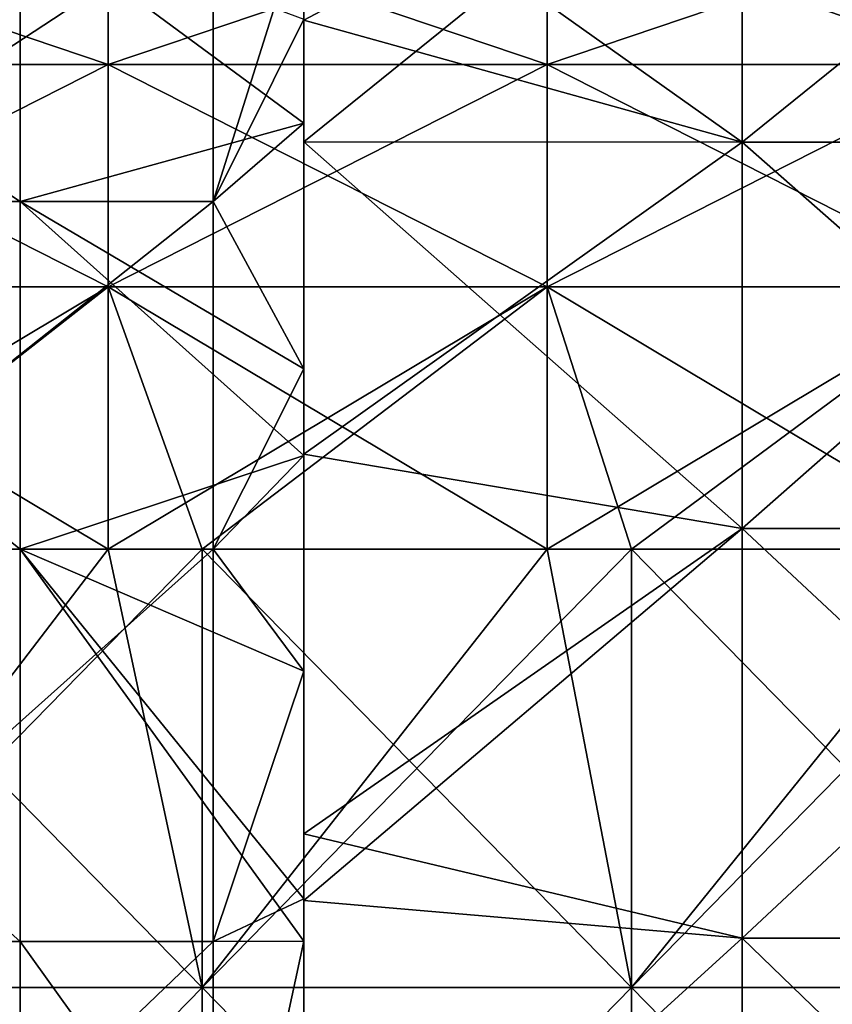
# Model space of a CAD drawing. Header units: inches. Extents: x -4.75 to 4.5, y 0 to 1.88.
# Tile 408 of 462: x 3.18 to 3.33, y 1.04 to 1.22. Entities that reach past the tile are written whole.
import ezdxf

# ---------------------------------------------------------------- set-up
doc = ezdxf.new("R2010")
doc.units = ezdxf.units.IN
doc.header["$LTSCALE"] = 101.851852
doc.header["$MEASUREMENT"] = 0
for name, color, linetype in [('114', 7, 'CONTINUOUS'), ('121', 7, 'CONTINUOUS'), ('4', 7, 'CONTINUOUS'), ('5', 7, 'CONTINUOUS'), ('52', 7, 'CONTINUOUS'), ('53', 7, 'CONTINUOUS'), ('6', 7, 'CONTINUOUS'), ('61', 7, 'CONTINUOUS'), ('62', 7, 'CONTINUOUS')]:
    doc.layers.add(name, color=color, linetype=linetype)

msp = doc.modelspace()

# ---------------------------------------------------------------- linework, layer by layer
at = {"layer": '114', "color": 13, "linetype": 'Continuous', "true_color": 0xd67263}
for points in [[(3.19748, 1.21339, 2.71339), (3.19748, 1.24048, 2.67284), (3.1174, 1.21339, 2.71339), (3.19748, 1.21339, 2.71339)], [(3.1174, 1.21339, 2.71339), (3.19748, 1.24048, 2.67284), (3.1174, 1.24048, 2.67284), (3.1174, 1.21339, 2.71339)], [(3.27756, 1.21339, 2.71339), (3.27756, 1.24048, 2.67284), (3.19748, 1.21339, 2.71339), (3.27756, 1.21339, 2.71339)], [(3.19748, 1.21339, 2.71339), (3.27756, 1.24048, 2.67284), (3.19748, 1.24048, 2.67284), (3.19748, 1.21339, 2.71339)], [(3.35764, 1.21339, 2.71339), (3.35764, 1.24048, 2.67284), (3.27756, 1.21339, 2.71339), (3.35764, 1.21339, 2.71339)], [(3.27756, 1.21339, 2.71339), (3.35764, 1.24048, 2.67284), (3.27756, 1.24048, 2.67284), (3.27756, 1.21339, 2.71339)], [(3.19748, 1.17284, 2.74048), (3.19748, 1.21339, 2.71339), (3.1174, 1.17284, 2.74048), (3.19748, 1.17284, 2.74048)], [(3.1174, 1.17284, 2.74048), (3.19748, 1.21339, 2.71339), (3.1174, 1.21339, 2.71339), (3.1174, 1.17284, 2.74048)], [(3.27756, 1.17284, 2.74048), (3.27756, 1.21339, 2.71339), (3.19748, 1.17284, 2.74048), (3.27756, 1.17284, 2.74048)], [(3.19748, 1.17284, 2.74048), (3.27756, 1.21339, 2.71339), (3.19748, 1.21339, 2.71339), (3.19748, 1.17284, 2.74048)], [(3.35764, 1.17284, 2.74048), (3.35764, 1.21339, 2.71339), (3.27756, 1.17284, 2.74048), (3.35764, 1.17284, 2.74048)], [(3.27756, 1.17284, 2.74048), (3.35764, 1.21339, 2.71339), (3.27756, 1.21339, 2.71339), (3.27756, 1.17284, 2.74048)], [(3.1174, 1.125, 2.75), (3.13627, 1.125, 2.75), (3.19748, 1.17284, 2.74048), (3.1174, 1.125, 2.75)], [(3.1174, 1.125, 2.75), (3.19748, 1.17284, 2.74048), (3.1174, 1.17284, 2.74048), (3.1174, 1.125, 2.75)], [(3.13627, 1.125, 2.75), (3.19748, 1.125, 2.75), (3.19748, 1.17284, 2.74048), (3.13627, 1.125, 2.75)], [(3.19748, 1.125, 2.75), (3.21462, 1.125, 2.75), (3.27756, 1.17284, 2.74048), (3.19748, 1.125, 2.75)], [(3.19748, 1.125, 2.75), (3.27756, 1.17284, 2.74048), (3.19748, 1.17284, 2.74048), (3.19748, 1.125, 2.75)], [(3.21462, 1.125, 2.75), (3.27756, 1.125, 2.75), (3.27756, 1.17284, 2.74048), (3.21462, 1.125, 2.75)], [(3.27756, 1.125, 2.75), (3.29298, 1.125, 2.75), (3.35764, 1.17284, 2.74048), (3.27756, 1.125, 2.75)], [(3.27756, 1.125, 2.75), (3.35764, 1.17284, 2.74048), (3.27756, 1.17284, 2.74048), (3.27756, 1.125, 2.75)], [(3.29298, 1.125, 2.75), (3.35764, 1.125, 2.75), (3.35764, 1.17284, 2.74048), (3.29298, 1.125, 2.75)]]:
    msp.add_3dface(points, dxfattribs=at)
at = {"layer": '121', "color": 13, "linetype": 'Continuous', "true_color": 0xd67263}
for points in [[(3.19748, 1.24048, -2.67284), (3.19748, 1.21339, -2.71339), (3.1174, 1.24048, -2.67284), (3.19748, 1.24048, -2.67284)], [(3.1174, 1.24048, -2.67284), (3.19748, 1.21339, -2.71339), (3.1174, 1.21339, -2.71339), (3.1174, 1.24048, -2.67284)], [(3.27756, 1.24048, -2.67284), (3.27756, 1.21339, -2.71339), (3.19748, 1.24048, -2.67284), (3.27756, 1.24048, -2.67284)], [(3.19748, 1.24048, -2.67284), (3.27756, 1.21339, -2.71339), (3.19748, 1.21339, -2.71339), (3.19748, 1.24048, -2.67284)], [(3.35764, 1.24048, -2.67284), (3.35764, 1.21339, -2.71339), (3.27756, 1.24048, -2.67284), (3.35764, 1.24048, -2.67284)], [(3.27756, 1.24048, -2.67284), (3.35764, 1.21339, -2.71339), (3.27756, 1.21339, -2.71339), (3.27756, 1.24048, -2.67284)], [(3.19748, 1.21339, -2.71339), (3.19748, 1.17284, -2.74048), (3.1174, 1.21339, -2.71339), (3.19748, 1.21339, -2.71339)], [(3.1174, 1.21339, -2.71339), (3.19748, 1.17284, -2.74048), (3.1174, 1.17284, -2.74048), (3.1174, 1.21339, -2.71339)], [(3.27756, 1.21339, -2.71339), (3.27756, 1.17284, -2.74048), (3.19748, 1.21339, -2.71339), (3.27756, 1.21339, -2.71339)], [(3.19748, 1.21339, -2.71339), (3.27756, 1.17284, -2.74048), (3.19748, 1.17284, -2.74048), (3.19748, 1.21339, -2.71339)], [(3.35764, 1.21339, -2.71339), (3.35764, 1.17284, -2.74048), (3.27756, 1.21339, -2.71339), (3.35764, 1.21339, -2.71339)], [(3.27756, 1.21339, -2.71339), (3.35764, 1.17284, -2.74048), (3.27756, 1.17284, -2.74048), (3.27756, 1.21339, -2.71339)], [(3.19748, 1.125, -2.75), (3.13627, 1.125, -2.75), (3.1174, 1.17284, -2.74048), (3.19748, 1.125, -2.75)], [(3.19748, 1.17284, -2.74048), (3.19748, 1.125, -2.75), (3.1174, 1.17284, -2.74048), (3.19748, 1.17284, -2.74048)], [(3.27756, 1.125, -2.75), (3.21462, 1.125, -2.75), (3.19748, 1.17284, -2.74048), (3.27756, 1.125, -2.75)], [(3.27756, 1.17284, -2.74048), (3.27756, 1.125, -2.75), (3.19748, 1.17284, -2.74048), (3.27756, 1.17284, -2.74048)], [(3.21462, 1.125, -2.75), (3.19748, 1.125, -2.75), (3.19748, 1.17284, -2.74048), (3.21462, 1.125, -2.75)], [(3.35764, 1.125, -2.75), (3.29298, 1.125, -2.75), (3.27756, 1.17284, -2.74048), (3.35764, 1.125, -2.75)], [(3.35764, 1.17284, -2.74048), (3.35764, 1.125, -2.75), (3.27756, 1.17284, -2.74048), (3.35764, 1.17284, -2.74048)], [(3.29298, 1.125, -2.75), (3.27756, 1.125, -2.75), (3.27756, 1.17284, -2.74048), (3.29298, 1.125, -2.75)]]:
    msp.add_3dface(points, dxfattribs=at)
at = {"layer": '4', "color": 13, "linetype": 'Continuous', "true_color": 0xd67263}
for points in [[(3.2332, 1.22084, -0.2489), (3.2332, 1.2215, -0.31476), (3.2332, 1.30127, -0.25142), (3.2332, 1.22084, -0.2489)], [(3.2332, 1.30092, -0.17895), (3.2332, 1.22084, -0.2489), (3.2332, 1.30127, -0.25142), (3.2332, 1.30092, -0.17895)], [(3.2332, 1.2215, -0.31476), (3.2332, 1.25608, -0.29038), (3.2332, 1.30127, -0.25142), (3.2332, 1.2215, -0.31476)], [(3.2332, 1.30092, 0.42895), (3.2332, 1.30127, 0.50142), (3.2332, 1.22084, 0.43388), (3.2332, 1.30092, 0.42895)], [(3.2332, 1.30127, 0.50142), (3.2332, 1.25608, 0.54038), (3.2332, 1.22084, 0.4989), (3.2332, 1.30127, 0.50142)], [(3.2332, 1.22084, 0.43388), (3.2332, 1.30127, 0.50142), (3.2332, 1.22084, 0.4989), (3.2332, 1.22084, 0.43388)], [(3.2332, 1.22168, -0.11967), (3.2332, 1.22084, -0.18388), (3.2332, 1.30092, -0.17895), (3.2332, 1.22168, -0.11967)], [(3.2332, 1.22084, -0.18388), (3.2332, 1.22084, -0.2489), (3.2332, 1.30092, -0.17895), (3.2332, 1.22084, -0.18388)], [(3.2332, 1.22168, 0.36967), (3.2332, 1.30092, 0.42895), (3.2332, 1.22084, 0.43388), (3.2332, 1.22168, 0.36967)], [(3.2332, 1.22084, 0.4989), (3.2332, 1.25608, 0.54038), (3.2332, 1.2215, 0.56476), (3.2332, 1.22084, 0.4989)], [(3.2332, 1.22168, -0.11967), (3.2332, 1.20271, -0.14009), (3.2332, 1.22084, -0.18388), (3.2332, 1.22168, -0.11967)], [(3.2332, 1.22168, 0.36967), (3.2332, 1.22084, 0.43388), (3.2332, 1.20271, 0.39009), (3.2332, 1.22168, 0.36967)], [(3.2332, 1.14076, -0.29741), (3.2332, 1.14232, -0.35676), (3.2332, 1.2215, -0.31476), (3.2332, 1.14076, -0.29741)], [(3.2332, 1.22084, -0.2489), (3.2332, 1.14076, -0.29741), (3.2332, 1.2215, -0.31476), (3.2332, 1.22084, -0.2489)], [(3.2332, 1.14232, -0.35676), (3.2332, 1.19931, -0.32829), (3.2332, 1.2215, -0.31476), (3.2332, 1.14232, -0.35676)], [(3.2332, 1.22084, 0.4989), (3.2332, 1.2215, 0.56476), (3.2332, 1.14076, 0.54741), (3.2332, 1.22084, 0.4989)], [(3.2332, 1.2215, 0.56476), (3.2332, 1.19931, 0.57829), (3.2332, 1.14076, 0.54741), (3.2332, 1.2215, 0.56476)], [(3.2332, 1.14207, -0.18928), (3.2332, 1.14076, -0.24227), (3.2332, 1.22084, -0.18388), (3.2332, 1.14207, -0.18928)], [(3.2332, 1.15787, -0.17842), (3.2332, 1.14207, -0.18928), (3.2332, 1.22084, -0.18388), (3.2332, 1.15787, -0.17842)], [(3.2332, 1.14076, -0.24227), (3.2332, 1.14076, -0.29741), (3.2332, 1.22084, -0.2489), (3.2332, 1.14076, -0.24227)], [(3.2332, 1.22084, -0.18388), (3.2332, 1.14076, -0.24227), (3.2332, 1.22084, -0.2489), (3.2332, 1.22084, -0.18388)], [(3.2332, 1.20271, -0.14009), (3.2332, 1.15787, -0.17842), (3.2332, 1.22084, -0.18388), (3.2332, 1.20271, -0.14009)], [(3.2332, 1.22084, 0.43388), (3.2332, 1.22084, 0.4989), (3.2332, 1.14207, 0.43928), (3.2332, 1.22084, 0.43388)], [(3.2332, 1.20271, 0.39009), (3.2332, 1.22084, 0.43388), (3.2332, 1.15787, 0.42842), (3.2332, 1.20271, 0.39009)], [(3.2332, 1.15787, 0.42842), (3.2332, 1.22084, 0.43388), (3.2332, 1.14207, 0.43928), (3.2332, 1.15787, 0.42842)], [(3.2332, 1.14207, 0.43928), (3.2332, 1.22084, 0.4989), (3.2332, 1.14076, 0.49227), (3.2332, 1.14207, 0.43928)], [(3.2332, 1.14076, 0.49227), (3.2332, 1.22084, 0.4989), (3.2332, 1.14076, 0.54741), (3.2332, 1.14076, 0.49227)], [(3.2332, 1.14076, 0.54741), (3.2332, 1.19931, 0.57829), (3.2332, 1.14232, 0.60676), (3.2332, 1.14076, 0.54741)], [(3.2332, 1.06068, -0.30508), (3.2332, 1.06087, -0.38371), (3.2332, 1.14232, -0.35676), (3.2332, 1.06068, -0.30508)], [(3.2332, 1.06087, -0.38371), (3.2332, 1.07303, -0.38061), (3.2332, 1.14232, -0.35676), (3.2332, 1.06087, -0.38371)], [(3.2332, 1.14076, -0.29741), (3.2332, 1.06068, -0.30508), (3.2332, 1.14232, -0.35676), (3.2332, 1.14076, -0.29741)], [(3.2332, 1.14076, 0.54741), (3.2332, 1.14232, 0.60676), (3.2332, 1.06068, 0.55508), (3.2332, 1.14076, 0.54741)], [(3.2332, 1.14232, 0.60676), (3.2332, 1.07303, 0.63061), (3.2332, 1.06068, 0.55508), (3.2332, 1.14232, 0.60676)], [(3.2332, 1.14207, -0.18928), (3.2332, 1.10271, -0.21162), (3.2332, 1.14076, -0.24227), (3.2332, 1.14207, -0.18928)], [(3.2332, 1.14207, 0.43928), (3.2332, 1.14076, 0.49227), (3.2332, 1.10271, 0.46162), (3.2332, 1.14207, 0.43928)], [(3.2332, 1.06117, -0.22902), (3.2332, 1.06068, -0.30508), (3.2332, 1.14076, -0.24227), (3.2332, 1.06117, -0.22902)], [(3.2332, 1.10271, -0.21162), (3.2332, 1.06117, -0.22902), (3.2332, 1.14076, -0.24227), (3.2332, 1.10271, -0.21162)], [(3.2332, 1.14076, -0.24227), (3.2332, 1.06068, -0.30508), (3.2332, 1.14076, -0.29741), (3.2332, 1.14076, -0.24227)], [(3.2332, 1.14076, 0.49227), (3.2332, 1.14076, 0.54741), (3.2332, 1.06117, 0.47902), (3.2332, 1.14076, 0.49227)], [(3.2332, 1.10271, 0.46162), (3.2332, 1.14076, 0.49227), (3.2332, 1.06117, 0.47902), (3.2332, 1.10271, 0.46162)], [(3.2332, 1.06117, 0.47902), (3.2332, 1.14076, 0.54741), (3.2332, 1.06068, 0.55508), (3.2332, 1.06117, 0.47902)], [(3.2332, 1.06068, 0.55508), (3.2332, 1.07303, 0.63061), (3.2332, 1.06087, 0.63371), (3.2332, 1.06068, 0.55508)], [(3.2332, 1.06117, -0.22902), (3.2332, 1.05346, -0.23161), (3.2332, 1.06068, -0.30508), (3.2332, 1.06117, -0.22902)], [(3.2332, 1.06117, 0.47902), (3.2332, 1.06068, 0.55508), (3.2332, 1.05346, 0.48161), (3.2332, 1.06117, 0.47902)], [(3.2332, 0.9806, -0.31796), (3.2332, 0.98114, -0.39667), (3.2332, 1.06087, -0.38371), (3.2332, 0.9806, -0.31796)], [(3.2332, 0.9806, -0.31796), (3.2332, 1.06087, -0.38371), (3.2332, 1.06068, -0.30508), (3.2332, 0.9806, -0.31796)], [(3.2332, 1.06068, 0.55508), (3.2332, 1.06087, 0.63371), (3.2332, 0.9806, 0.56796), (3.2332, 1.06068, 0.55508)], [(3.2332, 1.06087, 0.63371), (3.2332, 0.98114, 0.64667), (3.2332, 0.9806, 0.56796), (3.2332, 1.06087, 0.63371)], [(3.2332, 0.9812, -0.24744), (3.2332, 0.9806, -0.31796), (3.2332, 1.06068, -0.30508), (3.2332, 0.9812, -0.24744)], [(3.2332, 1.05346, -0.23161), (3.2332, 0.9812, -0.24744), (3.2332, 1.06068, -0.30508), (3.2332, 1.05346, -0.23161)], [(3.2332, 1.05346, 0.48161), (3.2332, 1.06068, 0.55508), (3.2332, 0.9812, 0.49744), (3.2332, 1.05346, 0.48161)], [(3.2332, 0.9812, 0.49744), (3.2332, 1.06068, 0.55508), (3.2332, 0.9806, 0.56796), (3.2332, 0.9812, 0.49744)]]:
    msp.add_3dface(points, dxfattribs=at)
at = {"layer": '5', "color": 13, "linetype": 'Continuous', "true_color": 0xd67263}
for points in [[(3.2332, 1.2215, -0.31476), (3.2332, 1.19931, -0.32829), (3.3132, 1.2639, -0.28429), (3.2332, 1.2215, -0.31476)], [(3.2332, 1.19931, -0.32829), (3.3132, 1.19925, -0.32836), (3.3132, 1.2639, -0.28429), (3.2332, 1.19931, -0.32829)], [(3.2332, 1.25608, -0.29038), (3.2332, 1.2215, -0.31476), (3.3132, 1.2639, -0.28429), (3.2332, 1.25608, -0.29038)], [(3.39328, 1.19925, -0.32836), (3.39328, 1.2639, -0.28429), (3.3132, 1.19925, -0.32836), (3.39328, 1.19925, -0.32836)], [(3.3132, 1.19925, -0.32836), (3.39328, 1.2639, -0.28429), (3.3132, 1.2639, -0.28429), (3.3132, 1.19925, -0.32836)], [(3.2332, 1.19931, -0.32829), (3.2332, 1.14232, -0.35676), (3.3132, 1.19925, -0.32836), (3.2332, 1.19931, -0.32829)], [(3.2332, 1.14232, -0.35676), (3.3132, 1.12876, -0.36231), (3.3132, 1.19925, -0.32836), (3.2332, 1.14232, -0.35676)], [(3.39328, 1.12876, -0.36231), (3.39328, 1.19925, -0.32836), (3.3132, 1.12876, -0.36231), (3.39328, 1.12876, -0.36231)], [(3.3132, 1.12876, -0.36231), (3.39328, 1.19925, -0.32836), (3.3132, 1.19925, -0.32836), (3.3132, 1.12876, -0.36231)], [(3.2332, 1.14232, -0.35676), (3.2332, 1.07303, -0.38061), (3.3132, 1.12876, -0.36231), (3.2332, 1.14232, -0.35676)], [(3.2332, 1.07303, -0.38061), (3.2332, 1.06087, -0.38371), (3.3132, 1.12876, -0.36231), (3.2332, 1.07303, -0.38061)], [(3.2332, 1.06087, -0.38371), (3.3132, 1.05399, -0.38537), (3.3132, 1.12876, -0.36231), (3.2332, 1.06087, -0.38371)], [(3.39328, 1.05399, -0.38537), (3.39328, 1.12876, -0.36231), (3.3132, 1.05399, -0.38537), (3.39328, 1.05399, -0.38537)], [(3.3132, 1.05399, -0.38537), (3.39328, 1.12876, -0.36231), (3.3132, 1.12876, -0.36231), (3.3132, 1.05399, -0.38537)], [(3.2332, 1.06087, -0.38371), (3.2332, 0.98114, -0.39667), (3.3132, 1.05399, -0.38537), (3.2332, 1.06087, -0.38371)], [(3.2332, 0.98114, -0.39667), (3.3132, 0.97662, -0.39704), (3.3132, 1.05399, -0.38537), (3.2332, 0.98114, -0.39667)], [(3.39328, 0.97662, -0.39704), (3.39328, 1.05399, -0.38537), (3.3132, 0.97662, -0.39704), (3.39328, 0.97662, -0.39704)], [(3.3132, 0.97662, -0.39704), (3.39328, 1.05399, -0.38537), (3.3132, 1.05399, -0.38537), (3.3132, 0.97662, -0.39704)]]:
    msp.add_3dface(points, dxfattribs=at)
at = {"layer": '52', "color": 13, "linetype": 'Continuous', "true_color": 0xd67263}
for points in [[(3.13627, 1.045, 2.75), (3.21462, 1.045, 2.75), (3.13627, 1.125, 2.75), (3.13627, 1.045, 2.75)], [(3.13627, 1.125, 2.75), (3.21462, 1.045, 2.75), (3.19748, 1.125, 2.75), (3.13627, 1.125, 2.75)], [(3.19748, 1.125, 2.75), (3.21462, 1.045, 2.75), (3.21462, 1.125, 2.75), (3.19748, 1.125, 2.75)], [(3.21462, 1.045, 2.75), (3.29298, 1.045, 2.75), (3.21462, 1.125, 2.75), (3.21462, 1.045, 2.75)], [(3.21462, 1.125, 2.75), (3.29298, 1.045, 2.75), (3.27756, 1.125, 2.75), (3.21462, 1.125, 2.75)], [(3.27756, 1.125, 2.75), (3.29298, 1.045, 2.75), (3.29298, 1.125, 2.75), (3.27756, 1.125, 2.75)], [(3.29298, 1.045, 2.75), (3.37134, 1.045, 2.75), (3.29298, 1.125, 2.75), (3.29298, 1.045, 2.75)], [(3.29298, 1.125, 2.75), (3.37134, 1.045, 2.75), (3.35764, 1.125, 2.75), (3.29298, 1.125, 2.75)], [(3.21462, 1.045, 2.75), (3.13627, 1.045, 2.75), (3.21462, 0.96492, 2.75), (3.21462, 1.045, 2.75)], [(3.13627, 1.045, 2.75), (3.13627, 0.96492, 2.75), (3.21462, 0.96492, 2.75), (3.13627, 1.045, 2.75)], [(3.29298, 1.045, 2.75), (3.21462, 1.045, 2.75), (3.29298, 0.96492, 2.75), (3.29298, 1.045, 2.75)], [(3.21462, 1.045, 2.75), (3.21462, 0.96492, 2.75), (3.29298, 0.96492, 2.75), (3.21462, 1.045, 2.75)], [(3.37134, 1.045, 2.75), (3.29298, 1.045, 2.75), (3.37134, 0.96492, 2.75), (3.37134, 1.045, 2.75)], [(3.29298, 1.045, 2.75), (3.29298, 0.96492, 2.75), (3.37134, 0.96492, 2.75), (3.29298, 1.045, 2.75)]]:
    msp.add_3dface(points, dxfattribs=at)
at = {"layer": '53', "color": 13, "linetype": 'Continuous', "true_color": 0xd67263}
for points in [[(3.19748, 1.125, -2.75), (3.21462, 1.125, -2.75), (3.13627, 1.045, -2.75), (3.19748, 1.125, -2.75)], [(3.13627, 1.045, -2.75), (3.21462, 1.125, -2.75), (3.21462, 1.045, -2.75), (3.13627, 1.045, -2.75)], [(3.13627, 1.125, -2.75), (3.19748, 1.125, -2.75), (3.13627, 1.045, -2.75), (3.13627, 1.125, -2.75)], [(3.27756, 1.125, -2.75), (3.29298, 1.125, -2.75), (3.21462, 1.045, -2.75), (3.27756, 1.125, -2.75)], [(3.21462, 1.045, -2.75), (3.29298, 1.125, -2.75), (3.29298, 1.045, -2.75), (3.21462, 1.045, -2.75)], [(3.21462, 1.125, -2.75), (3.27756, 1.125, -2.75), (3.21462, 1.045, -2.75), (3.21462, 1.125, -2.75)], [(3.35764, 1.125, -2.75), (3.37134, 1.125, -2.75), (3.29298, 1.045, -2.75), (3.35764, 1.125, -2.75)], [(3.29298, 1.045, -2.75), (3.37134, 1.125, -2.75), (3.37134, 1.045, -2.75), (3.29298, 1.045, -2.75)], [(3.29298, 1.125, -2.75), (3.35764, 1.125, -2.75), (3.29298, 1.045, -2.75), (3.29298, 1.125, -2.75)], [(3.13627, 1.045, -2.75), (3.21462, 1.045, -2.75), (3.13627, 0.96492, -2.75), (3.13627, 1.045, -2.75)], [(3.21462, 1.045, -2.75), (3.21462, 0.96492, -2.75), (3.13627, 0.96492, -2.75), (3.21462, 1.045, -2.75)], [(3.21462, 1.045, -2.75), (3.29298, 1.045, -2.75), (3.21462, 0.96492, -2.75), (3.21462, 1.045, -2.75)], [(3.29298, 1.045, -2.75), (3.29298, 0.96492, -2.75), (3.21462, 0.96492, -2.75), (3.29298, 1.045, -2.75)], [(3.29298, 1.045, -2.75), (3.37134, 1.045, -2.75), (3.29298, 0.96492, -2.75), (3.29298, 1.045, -2.75)], [(3.37134, 1.045, -2.75), (3.37134, 0.96492, -2.75), (3.29298, 0.96492, -2.75), (3.37134, 1.045, -2.75)]]:
    msp.add_3dface(points, dxfattribs=at)
at = {"layer": '6', "color": 13, "linetype": 'Continuous', "true_color": 0xd67263}
for points in [[(3.2332, 1.25608, 0.54038), (3.3132, 1.2639, 0.53429), (3.3132, 1.19925, 0.57836), (3.2332, 1.25608, 0.54038)], [(3.39328, 1.2639, 0.53429), (3.39328, 1.19925, 0.57836), (3.3132, 1.2639, 0.53429), (3.39328, 1.2639, 0.53429)], [(3.3132, 1.2639, 0.53429), (3.39328, 1.19925, 0.57836), (3.3132, 1.19925, 0.57836), (3.3132, 1.2639, 0.53429)], [(3.2332, 1.2215, 0.56476), (3.2332, 1.25608, 0.54038), (3.3132, 1.19925, 0.57836), (3.2332, 1.2215, 0.56476)], [(3.2332, 1.19931, 0.57829), (3.2332, 1.2215, 0.56476), (3.3132, 1.19925, 0.57836), (3.2332, 1.19931, 0.57829)], [(3.2332, 1.14232, 0.60676), (3.2332, 1.19931, 0.57829), (3.3132, 1.12876, 0.61231), (3.2332, 1.14232, 0.60676)], [(3.2332, 1.19931, 0.57829), (3.3132, 1.19925, 0.57836), (3.3132, 1.12876, 0.61231), (3.2332, 1.19931, 0.57829)], [(3.39328, 1.19925, 0.57836), (3.39328, 1.12876, 0.61231), (3.3132, 1.19925, 0.57836), (3.39328, 1.19925, 0.57836)], [(3.3132, 1.19925, 0.57836), (3.39328, 1.12876, 0.61231), (3.3132, 1.12876, 0.61231), (3.3132, 1.19925, 0.57836)], [(3.2332, 1.07303, 0.63061), (3.2332, 1.14232, 0.60676), (3.3132, 1.12876, 0.61231), (3.2332, 1.07303, 0.63061)], [(3.2332, 1.07303, 0.63061), (3.3132, 1.12876, 0.61231), (3.3132, 1.05399, 0.63537), (3.2332, 1.07303, 0.63061)], [(3.39328, 1.12876, 0.61231), (3.39328, 1.05399, 0.63537), (3.3132, 1.12876, 0.61231), (3.39328, 1.12876, 0.61231)], [(3.3132, 1.12876, 0.61231), (3.39328, 1.05399, 0.63537), (3.3132, 1.05399, 0.63537), (3.3132, 1.12876, 0.61231)], [(3.2332, 1.06087, 0.63371), (3.2332, 1.07303, 0.63061), (3.3132, 1.05399, 0.63537), (3.2332, 1.06087, 0.63371)], [(3.2332, 0.98114, 0.64667), (3.2332, 1.06087, 0.63371), (3.3132, 1.05399, 0.63537), (3.2332, 0.98114, 0.64667)], [(3.2332, 0.98114, 0.64667), (3.3132, 1.05399, 0.63537), (3.3132, 0.97662, 0.64704), (3.2332, 0.98114, 0.64667)], [(3.39328, 1.05399, 0.63537), (3.39328, 0.97662, 0.64704), (3.3132, 1.05399, 0.63537), (3.39328, 1.05399, 0.63537)], [(3.3132, 1.05399, 0.63537), (3.39328, 0.97662, 0.64704), (3.3132, 0.97662, 0.64704), (3.3132, 1.05399, 0.63537)]]:
    msp.add_3dface(points, dxfattribs=at)
at = {"layer": '61', "color": 13, "linetype": 'Continuous', "true_color": 0xd67263}
for points in [[(3.21664, 1.18842, -0.15368), (3.21664, 1.24088, -0.09542), (3.13656, 1.18842, -0.15368), (3.21664, 1.18842, -0.15368)], [(3.13656, 1.18842, -0.15368), (3.21664, 1.24088, -0.09542), (3.13656, 1.24088, -0.09542), (3.13656, 1.18842, -0.15368)], [(3.21664, 1.18842, -0.15368), (3.2332, 1.24083, -0.09544), (3.21664, 1.24088, -0.09542), (3.21664, 1.18842, -0.15368)], [(3.2332, 1.22168, -0.11967), (3.2332, 1.24083, -0.09544), (3.21664, 1.18842, -0.15368), (3.2332, 1.22168, -0.11967)], [(3.2332, 1.20271, -0.14009), (3.2332, 1.22168, -0.11967), (3.21664, 1.18842, -0.15368), (3.2332, 1.20271, -0.14009)], [(3.2332, 1.15787, -0.17842), (3.2332, 1.20271, -0.14009), (3.21664, 1.18842, -0.15368), (3.2332, 1.15787, -0.17842)], [(3.21664, 1.125, -0.19976), (3.21664, 1.18842, -0.15368), (3.13656, 1.125, -0.19976), (3.21664, 1.125, -0.19976)], [(3.13656, 1.125, -0.19976), (3.21664, 1.18842, -0.15368), (3.13656, 1.18842, -0.15368), (3.13656, 1.125, -0.19976)], [(3.21664, 1.125, -0.19976), (3.2332, 1.15787, -0.17842), (3.21664, 1.18842, -0.15368), (3.21664, 1.125, -0.19976)], [(3.2332, 1.14207, -0.18928), (3.2332, 1.15787, -0.17842), (3.21664, 1.125, -0.19976), (3.2332, 1.14207, -0.18928)], [(3.2332, 1.10271, -0.21162), (3.2332, 1.14207, -0.18928), (3.21664, 1.125, -0.19976), (3.2332, 1.10271, -0.21162)], [(3.21664, 1.05338, -0.23165), (3.21664, 1.125, -0.19976), (3.13656, 1.05338, -0.23165), (3.21664, 1.05338, -0.23165)], [(3.13656, 1.05338, -0.23165), (3.21664, 1.125, -0.19976), (3.13656, 1.125, -0.19976), (3.13656, 1.05338, -0.23165)], [(3.21664, 1.05338, -0.23165), (3.2332, 1.10271, -0.21162), (3.21664, 1.125, -0.19976), (3.21664, 1.05338, -0.23165)], [(3.2332, 1.06117, -0.22902), (3.2332, 1.10271, -0.21162), (3.21664, 1.05338, -0.23165), (3.2332, 1.06117, -0.22902)], [(3.2332, 1.05346, -0.23161), (3.2332, 1.06117, -0.22902), (3.21664, 1.05338, -0.23165), (3.2332, 1.05346, -0.23161)], [(3.21664, 0.9767, -0.24795), (3.21664, 1.05338, -0.23165), (3.13656, 0.9767, -0.24795), (3.21664, 0.9767, -0.24795)], [(3.13656, 0.9767, -0.24795), (3.21664, 1.05338, -0.23165), (3.13656, 1.05338, -0.23165), (3.13656, 0.9767, -0.24795)], [(3.2332, 0.9812, -0.24744), (3.2332, 1.05346, -0.23161), (3.21664, 0.9767, -0.24795), (3.2332, 0.9812, -0.24744)], [(3.21664, 0.9767, -0.24795), (3.2332, 1.05346, -0.23161), (3.21664, 1.05338, -0.23165), (3.21664, 0.9767, -0.24795)]]:
    msp.add_3dface(points, dxfattribs=at)
at = {"layer": '62', "color": 13, "linetype": 'Continuous', "true_color": 0xd67263}
for points in [[(3.18138, 1.24088, 0.34542), (3.18138, 1.18842, 0.40368), (3.1013, 1.24088, 0.34542), (3.18138, 1.24088, 0.34542)], [(3.1013, 1.24088, 0.34542), (3.18138, 1.18842, 0.40368), (3.1013, 1.18842, 0.40368), (3.1013, 1.24088, 0.34542)], [(3.2332, 1.22168, 0.36967), (3.2332, 1.20271, 0.39009), (3.18138, 1.24088, 0.34542), (3.2332, 1.22168, 0.36967)], [(3.18138, 1.24088, 0.34542), (3.2332, 1.20271, 0.39009), (3.18138, 1.18842, 0.40368), (3.18138, 1.24088, 0.34542)], [(3.2332, 1.20271, 0.39009), (3.2332, 1.15787, 0.42842), (3.18138, 1.18842, 0.40368), (3.2332, 1.20271, 0.39009)], [(3.18138, 1.18842, 0.40368), (3.18138, 1.125, 0.44976), (3.1013, 1.18842, 0.40368), (3.18138, 1.18842, 0.40368)], [(3.1013, 1.18842, 0.40368), (3.18138, 1.125, 0.44976), (3.1013, 1.125, 0.44976), (3.1013, 1.18842, 0.40368)], [(3.2332, 1.15787, 0.42842), (3.2332, 1.14207, 0.43928), (3.18138, 1.18842, 0.40368), (3.2332, 1.15787, 0.42842)], [(3.18138, 1.18842, 0.40368), (3.2332, 1.14207, 0.43928), (3.18138, 1.125, 0.44976), (3.18138, 1.18842, 0.40368)], [(3.2332, 1.14207, 0.43928), (3.2332, 1.10271, 0.46162), (3.18138, 1.125, 0.44976), (3.2332, 1.14207, 0.43928)], [(3.18138, 1.125, 0.44976), (3.18138, 1.05338, 0.48165), (3.1013, 1.125, 0.44976), (3.18138, 1.125, 0.44976)], [(3.1013, 1.125, 0.44976), (3.18138, 1.05338, 0.48165), (3.1013, 1.05338, 0.48165), (3.1013, 1.125, 0.44976)], [(3.2332, 1.10271, 0.46162), (3.2332, 1.06117, 0.47902), (3.18138, 1.125, 0.44976), (3.2332, 1.10271, 0.46162)], [(3.2332, 1.06117, 0.47902), (3.2332, 1.05346, 0.48161), (3.18138, 1.125, 0.44976), (3.2332, 1.06117, 0.47902)], [(3.18138, 1.125, 0.44976), (3.2332, 1.05346, 0.48161), (3.18138, 1.05338, 0.48165), (3.18138, 1.125, 0.44976)], [(3.18138, 1.05338, 0.48165), (3.18138, 0.9767, 0.49795), (3.1013, 1.05338, 0.48165), (3.18138, 1.05338, 0.48165)], [(3.1013, 1.05338, 0.48165), (3.18138, 0.9767, 0.49795), (3.1013, 0.9767, 0.49795), (3.1013, 1.05338, 0.48165)], [(3.2332, 1.05346, 0.48161), (3.2332, 0.9812, 0.49744), (3.18138, 1.05338, 0.48165), (3.2332, 1.05346, 0.48161)], [(3.18138, 1.05338, 0.48165), (3.2332, 0.9812, 0.49744), (3.18138, 0.9767, 0.49795), (3.18138, 1.05338, 0.48165)]]:
    msp.add_3dface(points, dxfattribs=at)

doc.saveas('drawing.dxf')
